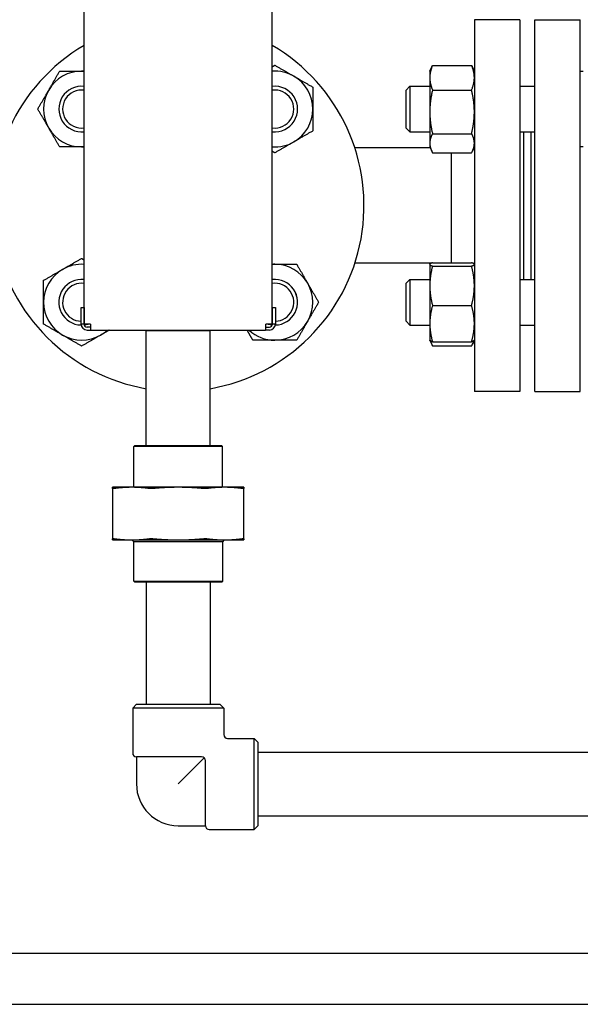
# Model space of a CAD drawing. Header units: inches. Extents: x 24 to 1128, y -69 to 748.
# Tile 280 of 656: x 441 to 450, y 285 to 302. Entities that reach past the tile are written whole.
import ezdxf

# ---------------------------------------------------------------- set-up
doc = ezdxf.new("R2010")
doc.units = ezdxf.units.IN
doc.header["$LTSCALE"] = 32
doc.header["$MEASUREMENT"] = 0
doc.layers.add('Visible (ANSI)', color=7, linetype='Continuous', lineweight=30)

msp = doc.modelspace()

# ---------------------------------------------------------------- linework, layer by layer
at = {"layer": 'Visible (ANSI)'}
for p, q in [((441.83866, 296.59617), (441.83866, 322.49617)), ((444.93866, 296.59617), (444.93866, 322.49617)), ((448.26616, 301.60617), (448.26616, 295.48617)), ((449.01616, 301.60617), (448.26616, 301.60617)), ((449.01616, 301.60617), (449.01616, 295.48617)), ((449.26116, 295.48617), (449.26116, 301.60617)), ((449.26116, 301.60617), (450.01116, 301.60617)), ((450.01116, 295.48617), (450.01116, 301.60617)), ((447.53216, 300.76216), (447.56419, 300.83085)), ((447.57724, 300.85683), (448.22107, 300.85683)), ((448.26616, 300.76216), (448.23413, 300.83085)), ((447.53216, 300.76216), (447.53216, 300.65355)), ((447.14116, 300.44966), (447.20366, 300.51216)), ((447.20366, 300.51216), (447.20366, 299.76216)), ((447.20366, 300.51216), (447.53216, 300.51216)), ((447.53216, 300.65355), (447.53216, 300.09044)), ((449.01616, 300.51216), (449.26116, 300.51216)), ((447.14116, 299.82466), (447.14116, 300.44966)), ((447.57724, 300.45028), (448.22107, 300.45028)), ((447.53216, 300.09044), (447.53216, 299.57405)), ((447.14116, 299.82466), (447.20366, 299.76216)), ((447.20366, 299.76216), (447.53216, 299.76216)), ((447.57724, 299.73061), (448.22107, 299.73061)), ((449.01616, 299.76216), (449.26116, 299.76216)), ((449.07616, 299.76216), (449.07616, 297.33018)), ((449.19616, 299.76216), (449.19616, 297.33018)), ((449.20116, 297.33018), (449.20116, 299.76216)), ((447.53216, 299.57405), (447.53216, 299.51216)), ((447.53961, 299.49617), (446.29745, 299.49617)), ((447.53216, 299.51216), (447.56419, 299.44347)), ((447.57724, 299.41749), (448.22107, 299.41749)), ((447.88616, 299.41749), (447.88616, 297.6054)), ((448.26616, 299.51216), (448.23413, 299.44347)), ((447.55246, 297.59617), (446.29745, 297.59617)), ((447.53216, 297.58018), (447.53298, 297.58193)), ((447.53216, 297.58018), (447.53216, 297.57843)), ((447.53216, 297.57843), (447.53216, 297.22635)), ((447.53298, 297.58193), (447.53961, 297.59617)), ((447.57724, 297.6054), (448.22107, 297.6054)), ((448.26616, 297.58018), (448.26534, 297.58193)), ((447.57724, 297.55146), (448.22107, 297.55146)), ((447.14116, 297.26768), (447.20366, 297.33018)), ((447.14116, 296.64268), (447.14116, 297.26768)), ((447.20366, 297.33018), (447.20366, 296.58018)), ((447.20366, 297.33018), (447.53216, 297.33018)), ((449.01616, 297.33018), (449.26116, 297.33018)), ((447.53216, 297.22635), (447.53216, 296.6031)), ((441.78766, 296.87117), (441.83766, 296.87117)), ((441.78766, 296.59617), (441.78766, 296.87117)), ((441.83766, 296.87117), (441.83766, 296.59617)), ((444.93966, 296.59617), (444.93966, 296.87117)), ((444.93966, 296.87117), (444.98966, 296.87117)), ((444.98966, 296.87117), (444.98966, 296.59617)), ((447.57724, 296.90124), (448.22107, 296.90124)), ((447.14116, 296.64268), (447.20366, 296.58018)), ((447.53216, 296.6031), (447.53216, 296.33018)), ((441.83766, 296.59617), (441.78766, 296.59617)), ((441.93866, 296.59617), (441.83866, 296.59617)), ((441.95116, 296.54617), (441.88766, 296.54617)), ((441.88766, 296.49617), (441.95116, 296.49617)), ((441.93866, 296.59617), (441.95116, 296.59617)), ((441.95116, 296.49617), (441.95116, 296.59617)), ((441.95116, 296.49617), (444.82616, 296.49617)), ((442.86398, 296.49617), (442.86366, 296.48367)), ((443.91366, 296.48367), (442.86366, 296.48367)), ((442.86366, 294.59617), (442.86366, 296.48367)), ((443.91333, 296.49617), (443.91366, 296.48367)), ((443.91366, 294.59617), (443.91366, 296.48367)), ((444.82616, 296.59617), (444.82616, 296.49617)), ((444.82616, 296.59617), (444.83866, 296.59617)), ((444.82616, 296.54617), (444.88966, 296.54617)), ((444.88966, 296.49617), (444.82616, 296.49617)), ((444.93866, 296.59617), (444.83866, 296.59617)), ((444.98966, 296.59617), (444.93966, 296.59617)), ((447.20366, 296.58018), (447.53216, 296.58018)), ((449.01616, 296.58018), (449.26116, 296.58018)), ((447.53216, 296.33018), (447.53298, 296.32843)), ((447.53298, 296.32843), (447.56419, 296.26149)), ((447.57724, 296.30496), (448.22107, 296.30496)), ((448.26534, 296.32843), (448.23413, 296.26149)), ((448.26616, 296.33018), (448.26534, 296.32843)), ((447.57724, 296.23551), (448.22107, 296.23551)), ((449.01616, 295.48617), (448.26616, 295.48617)), ((449.26116, 295.48617), (450.01116, 295.48617)), ((442.67303, 294.59617), (442.65741, 294.58054)), ((444.11991, 294.58054), (442.65741, 294.58054)), ((442.65741, 293.90717), (442.65741, 294.58054)), ((442.67303, 294.59617), (444.10428, 294.59617)), ((444.10428, 294.59617), (444.11991, 294.58054)), ((444.11991, 293.90717), (444.11991, 294.58054)), ((442.62498, 293.90717), (442.30866, 293.90717)), ((442.30866, 293.88837), (442.30866, 293.05997)), ((443.38866, 293.90717), (442.62498, 293.90717)), ((444.15233, 293.90717), (443.38866, 293.90717)), ((444.46866, 293.90717), (444.15233, 293.90717)), ((444.46866, 293.05997), (444.46866, 293.88837)), ((442.30866, 293.04117), (442.62498, 293.04117)), ((442.62498, 293.04117), (443.38866, 293.04117)), ((442.65616, 293.01117), (442.62616, 293.04117)), ((443.38866, 293.04117), (444.15233, 293.04117)), ((444.12116, 293.01117), (444.15116, 293.04117)), ((444.15233, 293.04117), (444.46866, 293.04117)), ((444.12116, 293.01117), (442.65616, 293.01117)), ((442.65616, 292.36179), (442.65616, 293.01117)), ((444.12116, 292.36179), (444.12116, 293.01117)), ((442.65616, 292.36179), (444.12116, 292.36179)), ((442.67178, 292.34617), (442.65616, 292.36179)), ((444.10553, 292.34617), (442.67178, 292.34617)), ((442.86366, 292.34617), (442.86366, 290.33367)), ((443.91366, 292.34617), (443.91366, 290.33367)), ((444.10553, 292.34617), (444.12116, 292.36179)), ((442.70116, 290.33367), (442.63866, 290.27117)), ((442.70116, 290.33367), (444.07616, 290.33367)), ((444.07616, 290.33367), (444.13866, 290.27117)), ((444.13866, 290.27117), (442.63866, 290.27117)), ((442.63866, 290.27117), (442.63866, 289.53117)), ((444.13866, 290.27117), (444.13866, 289.83367)), ((444.20116, 289.77117), (444.63866, 289.77117)), ((444.63866, 288.27117), (444.63866, 289.77117)), ((444.70116, 289.70867), (444.63866, 289.77117)), ((444.70116, 289.70867), (444.70116, 288.33367)), ((443.77366, 289.46867), (442.70116, 289.46867)), ((442.70116, 289.46867), (442.70116, 289.02117)), ((444.70116, 289.54617), (453.69792, 289.54617)), ((443.81785, 289.45036), (443.38866, 289.02117)), ((443.83616, 288.33367), (443.83616, 289.40617)), ((444.70116, 288.49617), (453.69792, 288.49617)), ((443.38866, 288.33367), (443.83616, 288.33367)), ((444.70116, 288.33367), (444.63866, 288.27117)), ((443.89866, 288.27117), (444.63866, 288.27117)), ((436.08763, 286.23202), (454.09542, 286.23202)), ((436.08763, 285.39202), (454.09542, 285.39202))]:
    msp.add_line(p, q, dxfattribs=at)
for centre, radius, start, end in [((443.38866, 298.54617), 3.06, 120.433365, 260.120965), ((443.38866, 298.54617), 3.06, 279.879035, 59.566635), ((441.79767, 300.13716), 0.625, 90, 150), ((441.79767, 300.13716), 0.625, 86.239591, 90), ((444.97965, 300.13716), 0.625, 60, 93.760409), ((444.97965, 300.13716), 0.625, 0, 60), ((441.79767, 300.13716), 0.37513, 83.726737, 276.273263), ((441.79767, 300.13716), 0.375, 83.724611, 276.275389), ((444.97965, 300.13716), 0.37513, 263.726737, 96.273263), ((444.97965, 300.13716), 0.375, 263.724611, 96.275389), ((441.79767, 300.13716), 0.625, 150, 210), ((441.79767, 300.13716), 0.3125, 82.462861, 277.537139), ((444.97965, 300.13716), 0.3125, 262.462861, 97.537139), ((444.97965, 300.13716), 0.625, 300, 0), ((441.79767, 300.13716), 0.625, 210, 270), ((444.97965, 300.13716), 0.625, 266.239591, 300), ((441.79767, 300.13716), 0.625, 270, 273.760409), ((441.79767, 296.95518), 0.625, 86.239591, 120), ((444.97965, 296.95518), 0.625, 90, 93.760409), ((444.97965, 296.95518), 0.625, 30, 90), ((441.79767, 296.95518), 0.625, 120, 180), ((441.79767, 296.95518), 0.37513, 83.726737, 268.668175), ((441.79767, 296.95518), 0.375, 83.724611, 268.664587), ((441.79767, 296.95518), 0.3125, 82.462861, 268.164435), ((444.97965, 296.95518), 0.37513, 271.331825, 96.273263), ((444.97965, 296.95518), 0.375, 271.335413, 96.275389), ((444.97965, 296.95518), 0.3125, 271.835565, 97.537139), ((444.97965, 296.95518), 0.625, 330, 30), ((441.79767, 296.95518), 0.625, 180, 240), ((441.79767, 296.95518), 0.3125, 277.352234, 277.537139), ((444.97965, 296.95518), 0.3125, 262.462861, 262.647766), ((444.97965, 296.95518), 0.625, 270, 330), ((441.88766, 296.59617), 0.1, 180, 270), ((441.88766, 296.59617), 0.05, 180, 270), ((441.79767, 296.95518), 0.375, 276.413354, 286.792105), ((441.79767, 296.95518), 0.37513, 276.416588, 286.856059), ((441.79767, 296.95518), 0.625, 300, 312.742143), ((444.97965, 296.95518), 0.625, 227.257857, 270), ((444.97965, 296.95518), 0.37513, 253.143941, 263.583412), ((444.97965, 296.95518), 0.375, 253.207895, 263.586646), ((444.88966, 296.59617), 0.05, 270, 0), ((444.88966, 296.59617), 0.1, 270, 0), ((441.79767, 296.95518), 0.625, 240, 300), ((444.20116, 289.83367), 0.0625, 180, 270), ((442.70116, 289.53117), 0.0625, 180, 270), ((443.77366, 289.40617), 0.0625, 0, 90), ((443.38866, 289.02117), 0.6875, 180, 270), ((443.89866, 288.33367), 0.0625, 180, 270)]:
    msp.add_arc(centre, radius, start, end, dxfattribs=at)
for points, weights in [([(444.93866, 300.83518), (444.95883, 300.84683), (444.97965, 300.85885)], [1.00803440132, 1.00456665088, 1]), ([(444.97965, 300.85885), (445.14712, 300.76216), (445.29215, 300.67843)], [1, 1.0379548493, 1]), ([(447.57724, 300.85683), (447.53216, 300.74789), (447.53216, 300.65355)], [1, 1.0379548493, 1]), ([(447.56419, 300.83085), (447.57013, 300.84358), (447.57724, 300.85683)], [1.00983612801, 1.00580630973, 1]), ([(448.22107, 300.85683), (448.22819, 300.84358), (448.23413, 300.83085)], [1, 1.00580630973, 1.00983612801]), ([(448.26616, 300.65355), (448.26616, 300.74789), (448.22107, 300.85683)], [1, 1.0379548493, 1]), ([(441.2564, 300.44966), (441.34014, 300.59469), (441.43682, 300.76216)], [1, 1.0379548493, 1]), ([(441.43682, 300.76216), (441.6302, 300.76216), (441.79767, 300.76216)], [1, 1.0379548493, 1]), ([(441.79767, 300.76216), (441.81814, 300.76216), (441.83866, 300.76216)], [1, 1.00449041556, 1.00791831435]), ([(445.29215, 300.67843), (445.43718, 300.59469), (445.60465, 300.498)], [1, 1.0379548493, 1]), ([(450.01116, 300.76216), (450.01116, 300.76216), (450.05624, 300.76216)], [1, 1.0379548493, 1]), ([(445.60465, 300.498), (445.60465, 300.30463), (445.60465, 300.13716)], [1, 1.0379548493, 1]), ([(447.53216, 300.65355), (447.53216, 300.55921), (447.57724, 300.45028)], [1, 1.0379548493, 1]), ([(448.22107, 300.45028), (448.26616, 300.55921), (448.26616, 300.65355)], [1, 1.0379548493, 1]), ([(441.07598, 300.13716), (441.17267, 300.30463), (441.2564, 300.44966)], [1, 1.0379548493, 1]), ([(447.57724, 300.45028), (447.53216, 300.25744), (447.53216, 300.09044)], [1, 1.0379548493, 1]), ([(448.26616, 300.09044), (448.26616, 300.25744), (448.22107, 300.45028)], [1, 1.0379548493, 1]), ([(441.2564, 299.82466), (441.17267, 299.96969), (441.07598, 300.13716)], [1, 1.0379548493, 1]), ([(445.60465, 300.13716), (445.60465, 299.96969), (445.60465, 299.77632)], [1, 1.0379548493, 1]), ([(447.53216, 300.09044), (447.53216, 299.92344), (447.57724, 299.73061)], [1, 1.0379548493, 1]), ([(448.22107, 299.73061), (448.26616, 299.92344), (448.26616, 300.09044)], [1, 1.0379548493, 1]), ([(441.43682, 299.51216), (441.34014, 299.67963), (441.2564, 299.82466)], [1, 1.0379548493, 1]), ([(445.60465, 299.77632), (445.43718, 299.67963), (445.29215, 299.59589)], [1, 1.0379548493, 1]), ([(447.57724, 299.73061), (447.53216, 299.64671), (447.53216, 299.57405)], [1, 1.0379548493, 1]), ([(448.26616, 299.57405), (448.26616, 299.64671), (448.22107, 299.73061)], [1, 1.0379548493, 1]), ([(445.29215, 299.59589), (445.14712, 299.51216), (444.97965, 299.41547)], [1, 1.0379548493, 1]), ([(447.53216, 299.57405), (447.53216, 299.50139), (447.57724, 299.41749)], [1, 1.0379548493, 1]), ([(448.22107, 299.41749), (448.26616, 299.50139), (448.26616, 299.57405)], [1, 1.0379548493, 1]), ([(441.79767, 299.51216), (441.6302, 299.51216), (441.43682, 299.51216)], [1, 1.0379548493, 1]), ([(441.83866, 299.51216), (441.81814, 299.51216), (441.79767, 299.51216)], [1.00791831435, 1.00449041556, 1]), ([(444.97965, 299.41547), (444.95883, 299.42749), (444.93866, 299.43914)], [1, 1.00456665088, 1.00803440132]), ([(450.05624, 299.51216), (450.01116, 299.51216), (450.01116, 299.51216)], [1, 1.0379548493, 1]), ([(441.48517, 297.49645), (441.6302, 297.58018), (441.79767, 297.67687)], [1, 1.0379548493, 1]), ([(441.79767, 297.67687), (441.81849, 297.66485), (441.83866, 297.6532)], [1, 1.00456665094, 1.00803440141]), ([(444.93866, 297.58018), (444.95917, 297.58018), (444.97965, 297.58018)], [1.00791831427, 1.0044904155, 1]), ([(444.97965, 297.58018), (445.14712, 297.58018), (445.34049, 297.58018)], [1, 1.0379548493, 1]), ([(445.34049, 297.58018), (445.43718, 297.41271), (445.52091, 297.26768)], [1, 1.0379548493, 1]), ([(447.57724, 297.6054), (447.53216, 297.59095), (447.53216, 297.57843)], [1, 1.0379548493, 1]), ([(447.53216, 297.57843), (447.53216, 297.56591), (447.57724, 297.55146)], [1, 1.0379548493, 1]), ([(447.54987, 297.59617), (447.54968, 297.59547), (447.54949, 297.59478)], [1.01764945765, 1.01771792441, 1.0177828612]), ([(448.26616, 297.57843), (448.26616, 297.59095), (448.22107, 297.6054)], [1, 1.0379548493, 1]), ([(448.22107, 297.55146), (448.26616, 297.56591), (448.26616, 297.57843)], [1, 1.0379548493, 1]), ([(441.17267, 297.31602), (441.34014, 297.41271), (441.48517, 297.49645)], [1, 1.0379548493, 1]), ([(447.57724, 297.55146), (447.53216, 297.37723), (447.53216, 297.22635)], [1, 1.0379548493, 1]), ([(448.26616, 297.22635), (448.26616, 297.37723), (448.22107, 297.55146)], [1, 1.0379548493, 1]), ([(441.17267, 296.95518), (441.17267, 297.12265), (441.17267, 297.31602)], [1, 1.0379548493, 1]), ([(445.52091, 297.26768), (445.60465, 297.12265), (445.70134, 296.95518)], [1, 1.0379548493, 1]), ([(447.53216, 297.22635), (447.53216, 297.07546), (447.57724, 296.90124)], [1, 1.0379548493, 1]), ([(448.22107, 296.90124), (448.26616, 297.07546), (448.26616, 297.22635)], [1, 1.0379548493, 1]), ([(441.17267, 296.59434), (441.17267, 296.78771), (441.17267, 296.95518)], [1, 1.0379548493, 1]), ([(445.70134, 296.95518), (445.60465, 296.78771), (445.52091, 296.64268)], [1, 1.0379548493, 1]), ([(447.57724, 296.90124), (447.53216, 296.74146), (447.53216, 296.6031)], [1, 1.0379548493, 1]), ([(448.26616, 296.6031), (448.26616, 296.74146), (448.22107, 296.90124)], [1, 1.0379548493, 1]), ([(445.52091, 296.64268), (445.43718, 296.49765), (445.34049, 296.33018)], [1, 1.0379548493, 1]), ([(447.53216, 296.6031), (447.53216, 296.46473), (447.57724, 296.30496)], [1, 1.0379548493, 1]), ([(448.22107, 296.30496), (448.26616, 296.46473), (448.26616, 296.6031)], [1, 1.0379548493, 1]), ([(441.48517, 296.41391), (441.34014, 296.49765), (441.17267, 296.59434)], [1, 1.0379548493, 1]), ([(442.25264, 296.49617), (442.18021, 296.45435), (442.11017, 296.41391)], [1.01892473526, 1.01797747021, 1]), ([(444.6188, 296.33018), (444.56829, 296.41767), (444.52297, 296.49617)], [1, 1.01947624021, 1.01896431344]), ([(441.79767, 296.23349), (441.6302, 296.33018), (441.48517, 296.41391)], [1, 1.0379548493, 1]), ([(442.11017, 296.41391), (441.96514, 296.33018), (441.79767, 296.23349)], [1, 1.0379548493, 1]), ([(444.97965, 296.33018), (444.81218, 296.33018), (444.6188, 296.33018)], [1, 1.0379548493, 1]), ([(445.34049, 296.33018), (445.14712, 296.33018), (444.97965, 296.33018)], [1, 1.0379548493, 1]), ([(447.57724, 296.30496), (447.53806, 296.31752), (447.53298, 296.32843)], [1, 1.03282122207, 1.00887854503]), ([(447.54244, 296.31941), (447.55347, 296.27975), (447.57724, 296.23551)], [1.01895290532, 1.01965956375, 1]), ([(448.26534, 296.32843), (448.26025, 296.31752), (448.22107, 296.30496)], [1.00887854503, 1.03282122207, 1]), ([(448.22107, 296.23551), (448.24484, 296.27975), (448.25588, 296.31941)], [1, 1.01965956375, 1.01895290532]), ([(442.30866, 293.88837), (442.30866, 293.90717), (442.30866, 293.90717)], [1.06125151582, 1.04676875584, 1]), ([(442.62498, 293.90717), (442.48953, 293.90717), (442.34527, 293.88837)], [1, 1.04676875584, 1.06125151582]), ([(442.9047, 293.88837), (442.76044, 293.90717), (442.62498, 293.90717)], [1.06125151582, 1.04676875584, 1]), ([(443.38866, 293.90717), (443.19709, 293.90717), (442.99308, 293.88837)], [1, 1.04676875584, 1.06125151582]), ([(443.78423, 293.88837), (443.58022, 293.90717), (443.38866, 293.90717)], [1.06125151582, 1.04676875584, 1]), ([(444.15233, 293.90717), (444.01688, 293.90717), (443.87262, 293.88837)], [1, 1.04676875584, 1.06125151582]), ([(444.43205, 293.88837), (444.28779, 293.90717), (444.15233, 293.90717)], [1.06125151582, 1.04676875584, 1]), ([(444.46866, 293.90717), (444.46866, 293.90717), (444.46866, 293.88837)], [1, 1.04676875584, 1.06125151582]), ([(442.30866, 293.04117), (442.30866, 293.04117), (442.30866, 293.05997)], [1, 1.04676875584, 1.06125151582]), ([(442.34527, 293.05997), (442.48953, 293.04117), (442.62498, 293.04117)], [1.06125151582, 1.04676875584, 1]), ([(442.62498, 293.04117), (442.76044, 293.04117), (442.9047, 293.05997)], [1, 1.04676875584, 1.06125151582]), ([(442.99308, 293.05997), (443.19709, 293.04117), (443.38866, 293.04117)], [1.06125151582, 1.04676875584, 1]), ([(443.38866, 293.04117), (443.58022, 293.04117), (443.78423, 293.05997)], [1, 1.04676875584, 1.06125151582]), ([(443.87262, 293.05997), (444.01688, 293.04117), (444.15233, 293.04117)], [1.06125151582, 1.04676875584, 1]), ([(444.15233, 293.04117), (444.28779, 293.04117), (444.43205, 293.05997)], [1, 1.04676875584, 1.06125151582]), ([(444.46866, 293.05997), (444.46866, 293.04117), (444.46866, 293.04117)], [1.06125151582, 1.04676875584, 1])]:
    msp.add_rational_spline(points, weights, degree=2, dxfattribs=at)
for points, knots in [([(442.34527, 293.88837), (442.33353, 293.88684), (442.32423, 293.88609), (442.31212, 293.88609), (442.30866, 293.88684), (442.30866, 293.88837)], [0.405588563, 0.405588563, 0.405588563, 0.405588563, 0.526133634, 0.526133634, 0.646678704, 0.646678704, 0.646678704, 0.646678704]), ([(442.99308, 293.88837), (442.97648, 293.88684), (442.95986, 293.88609), (442.93063, 293.88609), (442.91644, 293.88684), (442.9047, 293.88837)], [0.405588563, 0.405588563, 0.405588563, 0.405588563, 0.526133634, 0.526133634, 0.646678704, 0.646678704, 0.646678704, 0.646678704]), ([(443.87262, 293.88837), (443.86088, 293.88684), (443.84668, 293.88609), (443.81745, 293.88609), (443.80084, 293.88684), (443.78423, 293.88837)], [0.405588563, 0.405588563, 0.405588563, 0.405588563, 0.526133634, 0.526133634, 0.646678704, 0.646678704, 0.646678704, 0.646678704]), ([(444.46866, 293.88837), (444.46866, 293.88684), (444.4652, 293.88609), (444.45309, 293.88609), (444.44379, 293.88684), (444.43205, 293.88837)], [0.405588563, 0.405588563, 0.405588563, 0.405588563, 0.526133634, 0.526133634, 0.646678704, 0.646678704, 0.646678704, 0.646678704]), ([(442.30866, 293.05997), (442.30866, 293.0615), (442.31212, 293.06225), (442.32423, 293.06225), (442.33353, 293.0615), (442.34527, 293.05997)], [1.30162193, 1.30162193, 1.30162193, 1.30162193, 1.422167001, 1.422167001, 1.542712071, 1.542712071, 1.542712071, 1.542712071]), ([(442.9047, 293.05997), (442.91644, 293.0615), (442.93063, 293.06225), (442.95986, 293.06225), (442.97648, 293.0615), (442.99308, 293.05997)], [1.30162193, 1.30162193, 1.30162193, 1.30162193, 1.422167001, 1.422167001, 1.542712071, 1.542712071, 1.542712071, 1.542712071]), ([(443.78423, 293.05997), (443.80084, 293.0615), (443.81745, 293.06225), (443.84668, 293.06225), (443.86088, 293.0615), (443.87262, 293.05997)], [1.30162193, 1.30162193, 1.30162193, 1.30162193, 1.422167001, 1.422167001, 1.542712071, 1.542712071, 1.542712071, 1.542712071]), ([(444.43205, 293.05997), (444.44379, 293.0615), (444.45309, 293.06225), (444.4652, 293.06225), (444.46866, 293.0615), (444.46866, 293.05997)], [1.30162193, 1.30162193, 1.30162193, 1.30162193, 1.422167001, 1.422167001, 1.542712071, 1.542712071, 1.542712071, 1.542712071])]:
    msp.add_open_spline(points, degree=3, knots=knots, dxfattribs=at)

doc.saveas('drawing.dxf')
